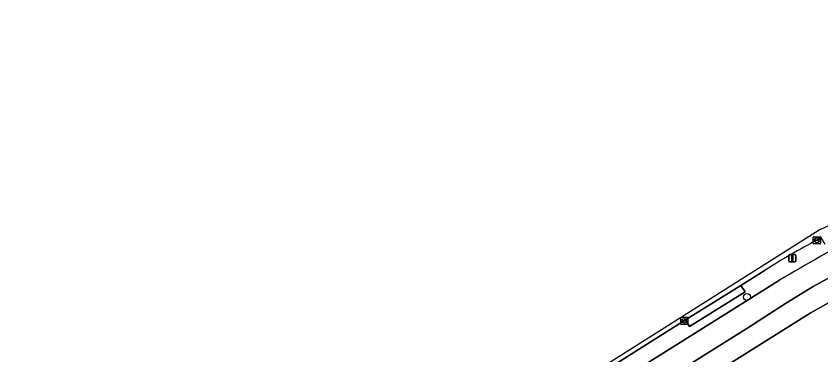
# Model space of a CAD drawing. Extents: x 160077 to 160948, y 386481 to 387498.
# Drawn here: x 160171.8 to 160283.4, y 387436.6 to 387483.6 of the extents above; entities that cross this region are included whole.
import ezdxf

# ---------------------------------------------------------------- set-up
doc = ezdxf.new("R2010")
doc.units = 0
for name, color, linetype in [('IMGEO_Berm_open', 7, 'Continuous'), ('IMGEO_Boom', 7, 'Continuous'), ('IMGEO_Erf', 7, 'Continuous'), ('IMGEO_Fietspad_open', 7, 'Continuous'), ('IMGEO_Kolk', 7, 'Continuous'), ('IMGEO_Lichtmast', 7, 'Continuous'), ('IMGEO_Rijbaan_lokaal_gesloten', 7, 'Continuous'), ('IMGEO_Voetpad_open', 7, 'Continuous')]:
    doc.layers.add(name, color=color, linetype=linetype)

msp = doc.modelspace()

# ---------------------------------------------------------------- linework, layer by layer
at = {"layer": 'IMGEO_Berm_open'}
for points in [[(160283.99, 387451.95), (160283.46, 387452.89), (160282.84, 387452.52)], [(160275.68, 387448.4), (160272.31, 387446.27), (160272.91, 387445.4), (160265.19, 387440.58), (160264.62, 387441.49), (160254.43, 387435.06)], [(160139.52, 387360.31), (160201.09, 387399), (160277.66, 387446.98)]]:
    msp.add_lwpolyline(points, dxfattribs=at)
for centre, radius, start, end in [((160373.22, 387289.04), 184.6, 117.0476, 121.1755), ((160327.55, 387366.69), 96.78, 117.512, 122.406)]:
    msp.add_arc(centre, radius, start, end, dxfattribs=at)
at = {"layer": 'IMGEO_Boom'}
msp.add_circle((160273.15, 387444.66), 0.489, dxfattribs=at)
at = {"layer": 'IMGEO_Erf'}
msp.add_lwpolyline([(160287.57, 387445.61), (160281.9, 387442.4), (160142.36, 387354.98)], dxfattribs=at)
at = {"layer": 'IMGEO_Fietspad_open'}
for points in [[(160140.88, 387357.42), (160187.13, 387386.44), (160191.41, 387389.13), (160255.07, 387429), (160256.29, 387429.77), (160273.12, 387440.29), (160278.49, 387443.76), (160282.32, 387446.13), (160288.17, 387449.31)], [(160277.66, 387446.98), (160201.09, 387399), (160139.52, 387360.31), (160130.28, 387353.98), (160123.65, 387349.15), (160107.41, 387337.28), (160103.25, 387334.24), (160105.05, 387331.84), (160109.71, 387335.22), (160112.13, 387336.88), (160120.17, 387342.66), (160124.52, 387345.83)]]:
    msp.add_lwpolyline(points, dxfattribs=at)
msp.add_arc((160373.22, 387289.04), 184.6, 117.0476, 121.1755, dxfattribs=at)
at = {"layer": 'IMGEO_Kolk'}
for p, q in [((160282.34, 387452.1), (160282.34, 387452.95)), ((160282.42, 387453.02), (160283.27, 387453.02)), ((160282.64, 387452.57), (160283.04, 387452.57)), ((160282.83, 387452.8), (160282.85, 387452.8)), ((160283.34, 387452.95), (160283.34, 387452.1)), ((160283.27, 387452.02), (160282.42, 387452.02)), ((160282.6, 387452.52), (160282.6, 387452.53)), ((160283.04, 387452.48), (160282.64, 387452.48)), ((160282.85, 387452.24), (160282.83, 387452.24)), ((160283.08, 387452.53), (160283.08, 387452.52)), ((160263.95, 387440.94), (160263.95, 387441.8)), ((160264.03, 387441.87), (160264.88, 387441.87)), ((160264.25, 387441.41), (160264.65, 387441.41)), ((160264.44, 387441.65), (160264.47, 387441.65)), ((160264.95, 387441.8), (160264.95, 387440.94)), ((160264.88, 387440.87), (160264.03, 387440.87)), ((160264.21, 387441.36), (160264.21, 387441.38)), ((160264.65, 387441.33), (160264.25, 387441.33)), ((160264.46, 387441.09), (160264.44, 387441.09)), ((160264.7, 387441.38), (160264.7, 387441.36))]:
    msp.add_line(p, q, dxfattribs=at)
for points in [[(160282.34, 387452.1), (160282.34, 387452.95)], [(160282.42, 387453.02), (160283.27, 387453.02)], [(160283.34, 387452.95), (160283.34, 387452.1)], [(160283.27, 387452.02), (160282.42, 387452.02)], [(160263.95, 387440.94), (160263.95, 387441.8)], [(160264.03, 387441.87), (160264.88, 387441.87)], [(160264.95, 387441.8), (160264.95, 387440.94)], [(160264.88, 387440.87), (160264.03, 387440.87)]]:
    msp.add_lwpolyline(points, dxfattribs=at)
for centre, radius, start, end in [((160282.42, 387452.95), 0.0765, 91.552, 178.448), ((160282.42, 387452.95), 0.0765, 91.552, 178.448), ((160282.64, 387452.53), 0.0403, 85.8775, 175.7526), ((160283.05, 387452.53), 0.0386, 1.7309, 96.639), ((160283.27, 387452.95), 0.0765, 1.552, 88.448), ((160283.27, 387452.95), 0.0765, 1.552, 88.448), ((160282.42, 387452.1), 0.0765, 181.552, 268.448), ((160282.42, 387452.1), 0.0765, 181.552, 268.448), ((160282.64, 387452.52), 0.0366, 178.938, 274.7102), ((160283.04, 387452.52), 0.043, 264.8664, 352.4533), ((160283.27, 387452.1), 0.0765, 271.552, 358.448), ((160283.27, 387452.1), 0.0765, 271.552, 358.448), ((160264.03, 387441.79), 0.0765, 91.552, 178.448), ((160264.03, 387441.79), 0.0765, 91.552, 178.448), ((160264.25, 387441.37), 0.0403, 85.8775, 175.7526), ((160264.66, 387441.37), 0.0386, 1.7309, 96.639), ((160264.88, 387441.79), 0.0765, 1.552, 88.448), ((160264.88, 387441.79), 0.0765, 1.552, 88.448), ((160264.03, 387440.94), 0.0765, 181.552, 268.448), ((160264.03, 387440.94), 0.0765, 181.552, 268.448), ((160264.25, 387441.36), 0.0366, 178.938, 274.7102), ((160264.65, 387441.37), 0.043, 264.8664, 352.4533), ((160264.88, 387440.94), 0.0765, 271.552, 358.448), ((160264.88, 387440.94), 0.0765, 271.552, 358.448)]:
    msp.add_arc(centre, radius, start, end, dxfattribs=at)
for centre, major_axis, ratio, start_param, end_param in [((160282.83, 387452.52), (-0.387, 0.002), 0.722429, 4.712389, 7.853982), ((160282.85, 387452.52), (-0.39, 0.002), 0.717154, 1.570796, 4.712389), ((160264.44, 387441.37), (-0.387, 0.002), 0.722429, 4.712389, 7.853982), ((160264.46, 387441.37), (-0.39, 0.002), 0.717154, 1.570796, 4.712389)]:
    msp.add_ellipse(centre, major_axis=major_axis, ratio=ratio, start_param=start_param, end_param=end_param, dxfattribs=at)
at = {"layer": 'IMGEO_Lichtmast'}
for p, q in [((160278.93, 387449.63), (160278.93, 387450.43)), ((160278.93, 387450.43), (160278.93, 387449.63)), ((160279.03, 387450.53), (160279.82, 387450.53)), ((160279.82, 387450.53), (160279.03, 387450.53)), ((160279.92, 387450.43), (160279.92, 387449.63)), ((160279.92, 387449.63), (160279.92, 387450.43)), ((160279.82, 387449.53), (160279.03, 387449.53)), ((160279.03, 387449.53), (160279.82, 387449.53))]:
    msp.add_line(p, q, dxfattribs=at)
msp.add_lwpolyline([(160279.35, 387450.4), (160279.5, 387450.4), (160279.5, 387449.65), (160279.35, 387449.65), (160279.35, 387450.4)], dxfattribs=at)
for centre, start, end in [((160279.03, 387450.43), 90, 180), ((160279.03, 387450.43), 90, 180), ((160279.82, 387450.43), 0, 90), ((160279.82, 387450.43), 360, 90), ((160279.03, 387449.63), 180, 270), ((160279.03, 387449.63), 180, 270), ((160279.82, 387449.63), 270, 0), ((160279.82, 387449.63), 270, 0)]:
    msp.add_arc(centre, 0.1, start, end, dxfattribs=at)
at = {"layer": 'IMGEO_Rijbaan_lokaal_gesloten'}
for points in [[(160294.32, 387458.18), (160295.25, 387458.63), (160297.86, 387459.73), (160297.45, 387460.71), (160297.45, 387460.71), (160283.18, 387453.93), (160116.57, 387348.76), (160095.8, 387335.47)], [(160282.84, 387452.52), (160283.46, 387452.89)], [(160119.68, 387350.59), (160121.69, 387351.84), (160123.28, 387352.82), (160124.27, 387353.47), (160128.89, 387356.35), (160139.61, 387363.08), (160146.41, 387367.34), (160156.63, 387373.74), (160164.41, 387378.64), (160174.48, 387384.95), (160181.27, 387389.23), (160192.26, 387396.1), (160199.92, 387400.9), (160211.04, 387407.85), (160217.84, 387412.13), (160228.02, 387418.51), (160236.55, 387423.88), (160247.64, 387430.76), (160254.43, 387435.06), (160264.62, 387441.49), (160272.31, 387446.27), (160275.68, 387448.4)]]:
    msp.add_lwpolyline(points, dxfattribs=at)
msp.add_arc((160327.55, 387366.69), 96.78, 117.512, 122.406, dxfattribs=at)
at = {"layer": 'IMGEO_Voetpad_open'}
for points in [[(160281.9, 387442.4), (160287.57, 387445.61), (160293.34, 387448.63), (160298.46, 387450.95), (160303.67, 387453.09), (160303.81, 387453.13), (160314.67, 387456.47), (160320.57, 387457.97), (160326.53, 387459.23), (160335.83, 387460.7), (160339.06, 387461.22), (160345.61, 387462.26), (160346.84, 387462.45), (160419.37, 387473.97), (160421.86, 387474.39), (160429.75, 387475.63), (160470.18, 387481.96), (160479.11, 387482.87), (160488.2, 387483.58), (160498.63, 387480.58)], [(160288.17, 387449.31), (160282.32, 387446.13), (160278.49, 387443.76), (160273.12, 387440.29), (160256.29, 387429.77), (160255.07, 387429), (160191.41, 387389.13), (160187.13, 387386.44), (160140.88, 387357.42)], [(160099.61, 387324.44), (160101.39, 387325.55), (160106.77, 387329.45), (160130.3, 387346.51), (160136.2, 387350.88), (160142.36, 387354.98), (160281.9, 387442.4)]]:
    msp.add_lwpolyline(points, dxfattribs=at)
msp.add_lwpolyline([(160264.62, 387441.49), (160265.19, 387440.58), (160272.91, 387445.4), (160272.31, 387446.27)], close=True, dxfattribs=at)

doc.saveas('drawing.dxf')
